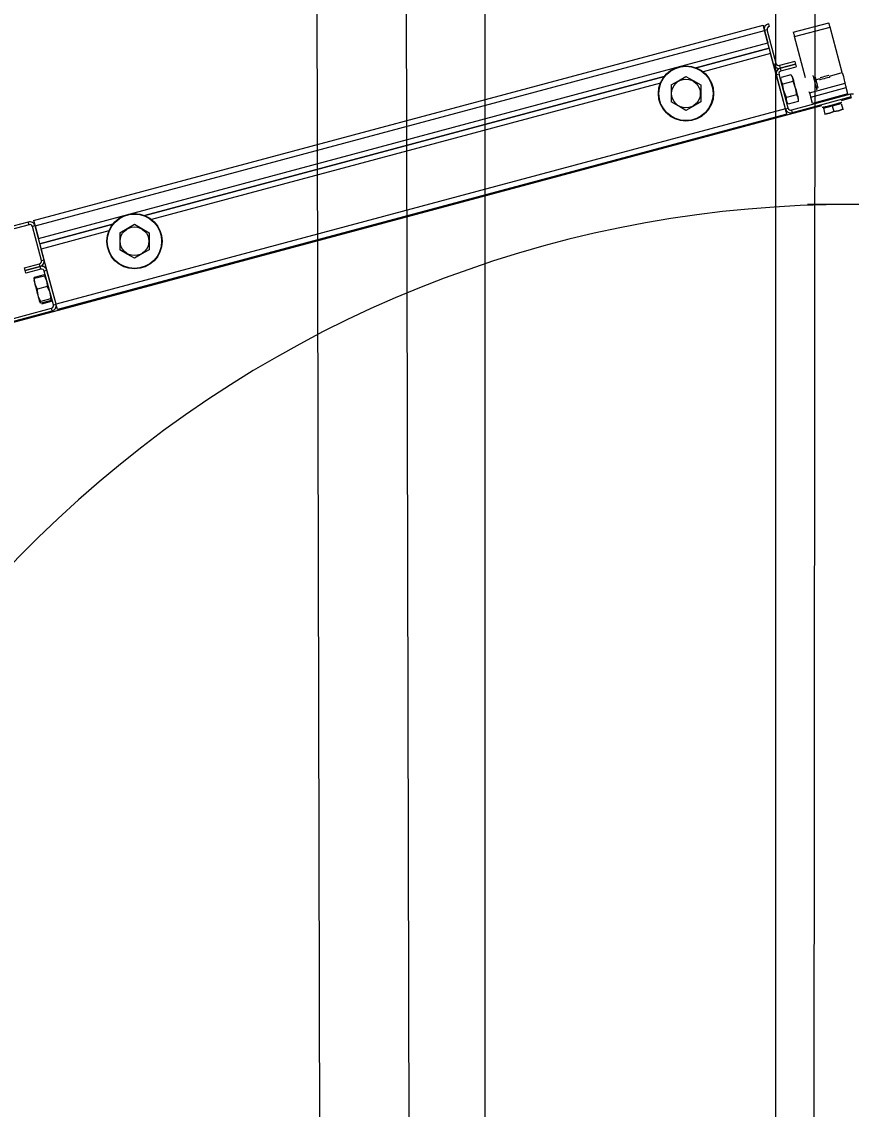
# Model space of a CAD drawing. Extents: x -264205 to -263659, y -1242401 to -1242060.
# Drawn here: x -263909.282 to -263908.854, y -1242205.909 to -1242205.348 of the extents above; entities that cross this region are included whole.
import ezdxf

# ---------------------------------------------------------------- set-up
doc = ezdxf.new("R2010")
doc.units = 0
for name, color, linetype in [('KFA_SO_10-1_PLACHTY', 7, 'Continuous'), ('KFA_SO_10-1_TRIBUNA_A_OBVOD', 7, 'Continuous'), ('OBRUBNIKY_KOMUNIKACIE_PROJEKT', 7, 'Continuous'), ('SITUACIA_DSP_2D', 7, 'Continuous')]:
    doc.layers.add(name, color=color, linetype=linetype)

msp = doc.modelspace()

# ---------------------------------------------------------------- linework, layer by layer
at = {"layer": 'KFA_SO_10-1_PLACHTY'}
for p, q in [((-263909.149, -1242196.844), (-263909.08, -1242226.989)), ((-263909.031, -1242226.94), (-263909.097, -1242199.693))]:
    msp.add_line(p, q, dxfattribs=at)
at = {"layer": 'KFA_SO_10-1_TRIBUNA_A_OBVOD'}
msp.add_lwpolyline([(-263908.65657, -1242227.54507), (-263908.88747, -1242226.98747), (-263908.87127, -1242203.37776)], dxfattribs=at)
at = {"layer": 'OBRUBNIKY_KOMUNIKACIE_PROJEKT'}
msp.add_line((-263909.04274, -1242227.38224), (-263909.04274, -1242196.33267), dxfattribs=at)
at = {"layer": 'SITUACIA_DSP_2D'}
for p, q in [((-263909.04279, -1242227.38224), (-263909.04279, -1242196.33267)), ((-263908.89279, -1242226.99539), (-263908.89279, -1242203.33224)), ((-263908.89671, -1242205.34892), (-263908.89634, -1242205.3503)), ((-263908.88383, -1242205.35334), (-263908.86547, -1242205.34842)), ((-263908.86546, -1242205.34846), (-263908.86547, -1242205.34842)), ((-263908.86543, -1242205.34859), (-263908.86546, -1242205.34846)), ((-263908.86537, -1242205.34879), (-263908.86543, -1242205.34859)), ((-263908.8653, -1242205.34906), (-263908.86537, -1242205.34879)), ((-263909.27569, -1242205.45047), (-263908.89946, -1242205.34966)), ((-263909.27495, -1242205.45322), (-263908.89872, -1242205.35241)), ((-263908.89946, -1242205.34966), (-263908.89945, -1242205.34971)), ((-263908.89945, -1242205.34971), (-263908.89941, -1242205.34987)), ((-263908.89941, -1242205.34987), (-263908.89934, -1242205.35012)), ((-263908.89934, -1242205.35012), (-263908.89925, -1242205.35046)), ((-263908.89925, -1242205.35046), (-263908.89913, -1242205.35088)), ((-263908.89913, -1242205.35088), (-263908.89901, -1242205.35136)), ((-263908.89901, -1242205.35136), (-263908.89887, -1242205.35187)), ((-263908.89887, -1242205.35187), (-263908.89872, -1242205.35241)), ((-263908.89735, -1242205.35204), (-263908.89872, -1242205.35241)), ((-263908.89872, -1242205.35241), (-263908.897, -1242205.35883)), ((-263908.89405, -1242205.36985), (-263908.89872, -1242205.35241)), ((-263908.89268, -1242205.36948), (-263908.89735, -1242205.35204)), ((-263908.88383, -1242205.35334), (-263908.88381, -1242205.35338)), ((-263908.88381, -1242205.35338), (-263908.88378, -1242205.3535)), ((-263908.88378, -1242205.3535), (-263908.88373, -1242205.35371)), ((-263908.88373, -1242205.35371), (-263908.88365, -1242205.35398)), ((-263908.88365, -1242205.35398), (-263908.88356, -1242205.35432)), ((-263908.88356, -1242205.35432), (-263908.88346, -1242205.3547)), ((-263908.88324, -1242205.35554), (-263908.86488, -1242205.35062)), ((-263908.86521, -1242205.3494), (-263908.8653, -1242205.34906)), ((-263908.86511, -1242205.34978), (-263908.86521, -1242205.3494)), ((-263908.865, -1242205.35019), (-263908.86511, -1242205.34978)), ((-263908.86488, -1242205.35062), (-263908.865, -1242205.35019)), ((-263908.85859, -1242205.37411), (-263908.86488, -1242205.35062)), ((-263909.27323, -1242205.45964), (-263908.897, -1242205.35883)), ((-263908.88346, -1242205.3547), (-263908.88335, -1242205.35511)), ((-263908.88335, -1242205.35511), (-263908.88324, -1242205.35554)), ((-263908.87756, -1242205.37674), (-263908.88324, -1242205.35554)), ((-263908.89627, -1242205.36159), (-263908.93389, -1242205.37167)), ((-263908.93389, -1242205.37167), (-263908.89627, -1242205.36159)), ((-263908.89553, -1242205.36434), (-263908.9304, -1242205.37368)), ((-263908.88791, -1242205.39279), (-263908.89553, -1242205.36434)), ((-263908.89405, -1242205.36985), (-263908.89268, -1242205.36948)), ((-263908.88313, -1242205.3684), (-263908.89093, -1242205.37049)), ((-263908.89093, -1242205.37049), (-263908.89056, -1242205.37186)), ((-263908.89056, -1242205.37186), (-263908.88276, -1242205.36977)), ((-263908.88276, -1242205.36977), (-263908.89056, -1242205.37186)), ((-263908.89019, -1242205.37324), (-263908.88239, -1242205.37115)), ((-263908.88313, -1242205.3684), (-263908.88276, -1242205.36977)), ((-263908.88276, -1242205.36977), (-263908.88239, -1242205.37115)), ((-263908.95041, -1242205.37609), (-263909.21835, -1242205.44789)), ((-263909.21835, -1242205.44789), (-263908.95041, -1242205.37609)), ((-263908.94305, -1242205.37834), (-263908.9392, -1242205.37612)), ((-263908.9392, -1242205.37612), (-263908.93545, -1242205.37828)), ((-263908.8912, -1242205.37498), (-263908.89258, -1242205.37535)), ((-263908.88791, -1242205.39279), (-263908.89258, -1242205.37535)), ((-263908.88653, -1242205.39242), (-263908.8912, -1242205.37498)), ((-263908.89056, -1242205.37186), (-263908.89019, -1242205.37324)), ((-263908.89019, -1242205.37725), (-263908.89014, -1242205.37666)), ((-263908.88504, -1242205.37529), (-263908.89014, -1242205.37666)), ((-263908.88504, -1242205.37529), (-263908.8843, -1242205.37662)), ((-263908.8843, -1242205.37662), (-263908.88407, -1242205.37815)), ((-263908.88409, -1242205.37656), (-263908.88409, -1242205.37655)), ((-263908.88402, -1242205.37681), (-263908.88409, -1242205.37656)), ((-263908.88387, -1242205.3774), (-263908.88402, -1242205.37681)), ((-263908.87355, -1242205.37572), (-263908.87356, -1242205.37567)), ((-263908.87345, -1242205.37607), (-263908.87355, -1242205.37572)), ((-263908.87328, -1242205.3767), (-263908.87345, -1242205.37607)), ((-263908.87305, -1242205.37757), (-263908.87328, -1242205.3767)), ((-263908.87269, -1242205.37617), (-263908.87268, -1242205.37619)), ((-263908.87268, -1242205.37619), (-263908.87261, -1242205.37647)), ((-263908.87261, -1242205.37647), (-263908.87245, -1242205.37705)), ((-263908.87245, -1242205.37705), (-263908.87224, -1242205.37785)), ((-263908.86985, -1242205.37674), (-263908.87002, -1242205.37678)), ((-263908.86936, -1242205.37661), (-263908.86985, -1242205.37674)), ((-263908.86863, -1242205.37641), (-263908.86936, -1242205.37661)), ((-263908.86777, -1242205.37618), (-263908.86863, -1242205.37641)), ((-263908.86703, -1242205.37701), (-263908.86799, -1242205.37726)), ((-263908.8669, -1242205.37595), (-263908.86777, -1242205.37618)), ((-263908.86614, -1242205.37677), (-263908.86703, -1242205.37701)), ((-263908.86617, -1242205.37575), (-263908.8669, -1242205.37595)), ((-263908.86568, -1242205.37562), (-263908.86617, -1242205.37575)), ((-263908.8654, -1242205.37657), (-263908.86614, -1242205.37677)), ((-263908.86551, -1242205.37557), (-263908.86568, -1242205.37562)), ((-263908.86493, -1242205.37644), (-263908.8654, -1242205.37657)), ((-263908.86522, -1242205.37589), (-263908.85859, -1242205.37411)), ((-263908.86476, -1242205.3764), (-263908.86493, -1242205.37644)), ((-263908.85859, -1242205.37411), (-263908.8583, -1242205.37519)), ((-263908.8583, -1242205.37519), (-263908.85802, -1242205.37622)), ((-263908.85802, -1242205.37622), (-263908.85777, -1242205.37717)), ((-263908.95242, -1242205.37959), (-263909.21486, -1242205.44991)), ((-263908.9468, -1242205.38051), (-263908.94305, -1242205.37834)), ((-263908.9468, -1242205.38051), (-263908.9468, -1242205.38429)), ((-263908.93545, -1242205.37828), (-263908.9316, -1242205.38051)), ((-263908.9316, -1242205.38051), (-263908.9316, -1242205.38429)), ((-263908.88996, -1242205.37878), (-263908.89019, -1242205.37725)), ((-263908.88922, -1242205.38011), (-263908.88996, -1242205.37878)), ((-263908.88412, -1242205.37874), (-263908.88922, -1242205.38011)), ((-263908.88917, -1242205.3808), (-263908.88922, -1242205.38011)), ((-263908.88869, -1242205.38357), (-263908.88917, -1242205.3808)), ((-263908.88407, -1242205.37815), (-263908.88412, -1242205.37874)), ((-263908.88412, -1242205.37874), (-263908.88382, -1242205.37936)), ((-263908.88363, -1242205.37828), (-263908.88387, -1242205.3774)), ((-263908.88382, -1242205.37936), (-263908.88286, -1242205.38193)), ((-263908.88333, -1242205.37939), (-263908.88363, -1242205.37828)), ((-263908.88299, -1242205.38067), (-263908.88333, -1242205.37939)), ((-263908.88263, -1242205.38203), (-263908.88299, -1242205.38067)), ((-263908.88286, -1242205.38193), (-263908.88235, -1242205.3847)), ((-263908.88226, -1242205.38339), (-263908.88263, -1242205.38203)), ((-263908.87547, -1242205.38454), (-263908.85711, -1242205.37962)), ((-263908.87488, -1242205.38674), (-263908.85652, -1242205.38182)), ((-263908.87277, -1242205.3786), (-263908.87305, -1242205.37757)), ((-263908.87248, -1242205.37969), (-263908.87277, -1242205.3786)), ((-263908.8722, -1242205.38076), (-263908.87248, -1242205.37969)), ((-263908.87226, -1242205.37778), (-263908.87012, -1242205.3772)), ((-263908.87224, -1242205.37785), (-263908.87199, -1242205.37879)), ((-263908.87195, -1242205.38169), (-263908.8722, -1242205.38076)), ((-263908.87199, -1242205.37879), (-263908.87172, -1242205.37977)), ((-263908.87175, -1242205.38242), (-263908.87195, -1242205.38169)), ((-263908.87163, -1242205.38287), (-263908.87175, -1242205.38242)), ((-263908.87172, -1242205.37977), (-263908.87148, -1242205.38068)), ((-263908.87148, -1242205.38068), (-263908.87128, -1242205.38143)), ((-263908.87128, -1242205.38143), (-263908.87114, -1242205.38193)), ((-263908.87114, -1242205.38193), (-263908.87109, -1242205.38213)), ((-263908.87109, -1242205.38213), (-263908.87109, -1242205.38213)), ((-263908.8701, -1242205.37783), (-263908.87027, -1242205.37787)), ((-263908.86962, -1242205.3777), (-263908.8701, -1242205.37783)), ((-263908.86889, -1242205.3775), (-263908.86962, -1242205.3777)), ((-263908.86799, -1242205.37726), (-263908.86889, -1242205.3775)), ((-263908.85777, -1242205.37717), (-263908.85755, -1242205.37801)), ((-263908.85755, -1242205.37801), (-263908.85736, -1242205.37869)), ((-263908.85736, -1242205.37869), (-263908.85723, -1242205.3792)), ((-263908.85723, -1242205.3792), (-263908.85714, -1242205.37951)), ((-263908.85714, -1242205.37951), (-263908.85711, -1242205.37962)), ((-263908.8571, -1242205.37966), (-263908.85711, -1242205.37962)), ((-263908.85707, -1242205.37979), (-263908.8571, -1242205.37966)), ((-263908.85701, -1242205.37999), (-263908.85707, -1242205.37979)), ((-263908.85694, -1242205.38026), (-263908.85701, -1242205.37999)), ((-263908.85685, -1242205.3806), (-263908.85694, -1242205.38026)), ((-263908.85675, -1242205.38098), (-263908.85685, -1242205.3806)), ((-263908.85664, -1242205.38139), (-263908.85675, -1242205.38098)), ((-263908.85652, -1242205.38182), (-263908.85664, -1242205.38139)), ((-263908.85564, -1242205.38512), (-263908.85652, -1242205.38182)), ((-263908.9468, -1242205.38429), (-263908.9468, -1242205.38818)), ((-263908.9468, -1242205.38818), (-263908.9468, -1242205.38928)), ((-263908.9316, -1242205.38429), (-263908.9316, -1242205.38818)), ((-263908.9316, -1242205.38818), (-263908.9316, -1242205.38928)), ((-263908.88777, -1242205.38615), (-263908.88869, -1242205.38357)), ((-263908.88738, -1242205.38699), (-263908.88777, -1242205.38615)), ((-263908.88742, -1242205.38758), (-263908.88738, -1242205.38699)), ((-263908.8872, -1242205.38911), (-263908.88742, -1242205.38758)), ((-263908.88227, -1242205.38562), (-263908.88738, -1242205.38699)), ((-263908.85432, -1242205.38526), (-263908.88478, -1242205.39343)), ((-263908.85395, -1242205.38664), (-263908.88442, -1242205.3948)), ((-263908.88235, -1242205.3847), (-263908.88227, -1242205.38562)), ((-263908.88227, -1242205.38562), (-263908.88153, -1242205.38695)), ((-263908.88192, -1242205.38467), (-263908.88226, -1242205.38339)), ((-263908.88162, -1242205.38578), (-263908.88192, -1242205.38467)), ((-263908.88139, -1242205.38666), (-263908.88162, -1242205.38578)), ((-263908.88153, -1242205.38695), (-263908.8813, -1242205.38848)), ((-263908.88123, -1242205.38724), (-263908.88139, -1242205.38666)), ((-263908.88116, -1242205.3875), (-263908.88123, -1242205.38724)), ((-263908.88116, -1242205.38751), (-263908.88116, -1242205.3875)), ((-263908.87558, -1242205.38412), (-263908.87559, -1242205.38408)), ((-263908.87549, -1242205.38443), (-263908.87558, -1242205.38412)), ((-263908.87547, -1242205.38454), (-263908.87549, -1242205.38443)), ((-263908.87547, -1242205.38454), (-263908.87546, -1242205.38458)), ((-263908.87546, -1242205.38458), (-263908.87542, -1242205.3847)), ((-263908.87542, -1242205.3847), (-263908.87537, -1242205.38491)), ((-263908.87537, -1242205.38491), (-263908.87529, -1242205.38518)), ((-263908.87529, -1242205.38518), (-263908.8752, -1242205.38551)), ((-263908.8752, -1242205.38551), (-263908.8751, -1242205.3859)), ((-263908.8751, -1242205.3859), (-263908.87499, -1242205.38631)), ((-263908.87499, -1242205.38631), (-263908.87488, -1242205.38674)), ((-263908.87399, -1242205.39004), (-263908.87488, -1242205.38674)), ((-263908.85564, -1242205.38512), (-263908.87399, -1242205.39004)), ((-263908.87159, -1242205.38301), (-263908.87163, -1242205.38287)), ((-263908.85906, -1242205.38847), (-263908.85358, -1242205.38701)), ((-263908.85395, -1242205.38664), (-263908.85432, -1242205.38526)), ((-263909.30411, -1242205.50773), (-263908.86916, -1242205.39118)), ((-263908.88791, -1242205.39279), (-263909.26413, -1242205.4936)), ((-263908.94294, -1242205.39151), (-263908.9468, -1242205.38928)), ((-263908.9392, -1242205.39367), (-263908.94294, -1242205.39151)), ((-263908.93534, -1242205.39144), (-263908.9392, -1242205.39367)), ((-263908.9316, -1242205.38928), (-263908.93534, -1242205.39144)), ((-263908.88791, -1242205.39279), (-263908.88653, -1242205.39242)), ((-263908.88776, -1242205.39332), (-263908.88791, -1242205.39279)), ((-263908.88762, -1242205.39384), (-263908.88776, -1242205.39332)), ((-263908.8875, -1242205.39432), (-263908.88762, -1242205.39384)), ((-263908.88645, -1242205.39044), (-263908.8872, -1242205.38911)), ((-263908.88135, -1242205.38907), (-263908.88645, -1242205.39044)), ((-263908.88478, -1242205.39343), (-263908.88442, -1242205.3948)), ((-263908.8813, -1242205.38848), (-263908.88135, -1242205.38907)), ((-263908.86871, -1242205.39217), (-263908.86888, -1242205.39221)), ((-263908.86821, -1242205.39203), (-263908.86871, -1242205.39217)), ((-263908.8683, -1242205.39255), (-263908.86371, -1242205.39132)), ((-263908.8683, -1242205.39255), (-263908.86751, -1242205.3955)), ((-263908.8674, -1242205.39182), (-263908.86821, -1242205.39203)), ((-263908.86636, -1242205.39154), (-263908.8674, -1242205.39182)), ((-263908.86514, -1242205.39121), (-263908.86636, -1242205.39154)), ((-263908.86383, -1242205.39086), (-263908.86514, -1242205.39121)), ((-263908.86253, -1242205.39051), (-263908.86383, -1242205.39086)), ((-263908.86371, -1242205.39132), (-263908.85912, -1242205.39009)), ((-263908.86371, -1242205.39132), (-263908.86292, -1242205.39427)), ((-263908.86053, -1242205.39387), (-263908.86292, -1242205.39427)), ((-263908.86292, -1242205.39427), (-263908.8606, -1242205.39389)), ((-263908.86131, -1242205.39019), (-263908.86253, -1242205.39051)), ((-263908.86027, -1242205.38991), (-263908.86131, -1242205.39019)), ((-263908.8606, -1242205.39389), (-263908.85833, -1242205.39304)), ((-263908.85833, -1242205.39304), (-263908.86053, -1242205.39387)), ((-263908.85946, -1242205.38969), (-263908.86027, -1242205.38991)), ((-263908.85896, -1242205.38956), (-263908.85946, -1242205.38969)), ((-263908.85912, -1242205.39009), (-263908.85833, -1242205.39304)), ((-263908.85879, -1242205.38951), (-263908.85896, -1242205.38956)), ((-263908.85833, -1242205.39304), (-263908.85827, -1242205.39326)), ((-263908.85827, -1242205.39326), (-263908.85828, -1242205.39324)), ((-263908.88717, -1242205.39554), (-263909.2634, -1242205.49635)), ((-263908.88738, -1242205.39473), (-263908.8875, -1242205.39432)), ((-263908.88729, -1242205.39508), (-263908.88738, -1242205.39473)), ((-263908.88722, -1242205.39533), (-263908.88729, -1242205.39508)), ((-263908.88718, -1242205.39549), (-263908.88722, -1242205.39533)), ((-263908.88717, -1242205.39554), (-263908.88718, -1242205.39549)), ((-263908.86512, -1242205.3951), (-263908.86751, -1242205.3955)), ((-263908.86751, -1242205.3955), (-263908.86519, -1242205.39512)), ((-263908.86751, -1242205.3955), (-263908.86745, -1242205.39572)), ((-263908.86745, -1242205.39572), (-263908.86745, -1242205.3957)), ((-263908.86519, -1242205.39512), (-263908.86292, -1242205.39427)), ((-263908.86292, -1242205.39427), (-263908.86512, -1242205.3951)), ((-263908.83064, -1242205.44213), (-263908.87652, -1242205.44213)), ((-263909.27844, -1242205.45121), (-263909.3647, -1242205.47432)), ((-263909.27807, -1242205.45258), (-263909.36433, -1242205.4757)), ((-263909.27807, -1242205.45258), (-263909.27844, -1242205.45121)), ((-263909.27495, -1242205.45322), (-263909.27633, -1242205.45359)), ((-263909.27166, -1242205.47103), (-263909.27633, -1242205.45359)), ((-263909.27569, -1242205.45047), (-263909.27568, -1242205.45052)), ((-263909.27568, -1242205.45052), (-263909.27563, -1242205.45068)), ((-263909.27563, -1242205.45068), (-263909.27557, -1242205.45093)), ((-263909.27557, -1242205.45093), (-263909.27547, -1242205.45127)), ((-263909.27547, -1242205.45127), (-263909.27536, -1242205.45169)), ((-263909.27536, -1242205.45169), (-263909.27524, -1242205.45217)), ((-263909.27524, -1242205.45217), (-263909.2751, -1242205.45268)), ((-263909.2751, -1242205.45268), (-263909.27495, -1242205.45322)), ((-263909.27495, -1242205.45322), (-263909.27323, -1242205.45964)), ((-263909.27028, -1242205.47066), (-263909.27495, -1242205.45322)), ((-263909.23487, -1242205.45232), (-263909.27249, -1242205.4624)), ((-263909.27249, -1242205.4624), (-263909.23487, -1242205.45232)), ((-263909.23126, -1242205.45673), (-263909.22752, -1242205.45456)), ((-263909.22752, -1242205.45456), (-263909.22366, -1242205.45234)), ((-263909.22366, -1242205.45234), (-263909.21992, -1242205.4545)), ((-263909.21992, -1242205.4545), (-263909.21606, -1242205.45673)), ((-263909.23689, -1242205.45581), (-263909.27176, -1242205.46515)), ((-263909.23126, -1242205.45673), (-263909.23126, -1242205.46052)), ((-263909.23126, -1242205.46052), (-263909.23126, -1242205.4644)), ((-263909.21606, -1242205.45673), (-263909.21606, -1242205.46052)), ((-263909.21606, -1242205.46052), (-263909.21606, -1242205.4644)), ((-263909.26413, -1242205.4936), (-263909.27176, -1242205.46515)), ((-263909.23126, -1242205.4644), (-263909.23126, -1242205.4655)), ((-263909.22741, -1242205.46773), (-263909.23126, -1242205.4655)), ((-263909.21606, -1242205.4655), (-263909.21981, -1242205.46767)), ((-263909.21606, -1242205.4644), (-263909.21606, -1242205.4655)), ((-263909.27166, -1242205.47103), (-263909.27028, -1242205.47066)), ((-263909.22366, -1242205.46989), (-263909.22741, -1242205.46773)), ((-263909.21981, -1242205.46767), (-263909.22366, -1242205.46989)), ((-263909.28047, -1242205.47486), (-263909.27267, -1242205.47277)), ((-263909.2801, -1242205.47624), (-263909.28047, -1242205.47486)), ((-263909.2723, -1242205.47415), (-263909.2801, -1242205.47624)), ((-263909.2801, -1242205.47624), (-263909.2723, -1242205.47415)), ((-263909.27973, -1242205.47761), (-263909.2801, -1242205.47624)), ((-263909.27193, -1242205.47552), (-263909.27973, -1242205.47761)), ((-263909.2723, -1242205.47415), (-263909.27267, -1242205.47277)), ((-263909.27193, -1242205.47552), (-263909.2723, -1242205.47415)), ((-263909.26881, -1242205.47616), (-263909.27018, -1242205.47653)), ((-263909.26551, -1242205.49397), (-263909.27018, -1242205.47653)), ((-263909.26413, -1242205.4936), (-263909.26881, -1242205.47616)), ((-263909.27556, -1242205.48144), (-263909.27555, -1242205.48147)), ((-263909.27555, -1242205.48147), (-263909.27546, -1242205.48178)), ((-263909.27546, -1242205.48178), (-263909.27529, -1242205.48242)), ((-263909.27541, -1242205.48047), (-263909.27536, -1242205.47988)), ((-263909.27538, -1242205.48069), (-263909.27541, -1242205.48047)), ((-263909.27026, -1242205.47851), (-263909.27536, -1242205.47988)), ((-263909.27529, -1242205.48242), (-263909.27504, -1242205.48334)), ((-263909.27011, -1242205.47906), (-263909.27522, -1242205.48042)), ((-263909.2752, -1242205.48098), (-263909.27522, -1242205.48042)), ((-263909.27487, -1242205.48321), (-263909.2752, -1242205.48098)), ((-263909.27504, -1242205.48334), (-263909.27474, -1242205.48449)), ((-263909.2741, -1242205.48526), (-263909.27487, -1242205.48321)), ((-263909.26989, -1242205.47914), (-263909.27011, -1242205.47906)), ((-263909.27011, -1242205.47906), (-263909.26985, -1242205.47955)), ((-263909.26974, -1242205.47931), (-263909.26989, -1242205.47914)), ((-263909.26985, -1242205.47955), (-263909.26904, -1242205.48158)), ((-263909.26904, -1242205.48158), (-263909.26867, -1242205.4838)), ((-263909.27474, -1242205.48449), (-263909.27439, -1242205.48579)), ((-263909.27439, -1242205.48579), (-263909.27402, -1242205.48716)), ((-263909.27375, -1242205.48592), (-263909.2741, -1242205.48526)), ((-263909.27402, -1242205.48716), (-263909.27366, -1242205.48851)), ((-263909.26864, -1242205.48455), (-263909.27375, -1242205.48592)), ((-263909.27367, -1242205.48696), (-263909.27375, -1242205.48592)), ((-263909.27311, -1242205.48973), (-263909.27367, -1242205.48696)), ((-263909.27366, -1242205.48851), (-263909.27332, -1242205.48977)), ((-263909.26867, -1242205.4838), (-263909.26864, -1242205.48455)), ((-263909.26864, -1242205.48455), (-263909.26758, -1242205.48708)), ((-263909.26758, -1242205.48708), (-263909.26702, -1242205.48985)), ((-263909.27332, -1242205.48977), (-263909.27304, -1242205.49084)), ((-263909.27205, -1242205.49226), (-263909.27311, -1242205.48973)), ((-263909.27304, -1242205.49084), (-263909.27281, -1242205.49167)), ((-263909.27281, -1242205.49167), (-263909.27267, -1242205.4922)), ((-263909.27267, -1242205.4922), (-263909.27262, -1242205.4924)), ((-263909.27262, -1242205.4924), (-263909.27262, -1242205.4924)), ((-263909.27227, -1242205.49286), (-263909.2722, -1242205.49245)), ((-263909.27182, -1242205.49311), (-263909.27227, -1242205.49286)), ((-263909.2722, -1242205.49245), (-263909.27205, -1242205.49226)), ((-263909.26694, -1242205.49089), (-263909.27205, -1242205.49226)), ((-263909.26671, -1242205.49175), (-263909.27182, -1242205.49311)), ((-263909.26657, -1242205.49229), (-263909.27167, -1242205.49366)), ((-263909.26702, -1242205.48985), (-263909.26694, -1242205.49089)), ((-263909.26694, -1242205.49089), (-263909.26649, -1242205.49115)), ((-263909.26656, -1242205.49156), (-263909.26671, -1242205.49175)), ((-263909.26652, -1242205.4917), (-263909.26657, -1242205.49229)), ((-263909.26649, -1242205.49115), (-263909.26656, -1242205.49156)), ((-263909.26655, -1242205.49151), (-263909.26652, -1242205.4917)), ((-263909.26551, -1242205.49397), (-263909.26413, -1242205.4936)), ((-263909.26399, -1242205.49413), (-263909.26413, -1242205.4936)), ((-263909.26385, -1242205.49465), (-263909.26399, -1242205.49413)), ((-263909.26372, -1242205.49513), (-263909.26385, -1242205.49465)), ((-263909.35278, -1242205.51882), (-263909.26652, -1242205.49571)), ((-263909.35241, -1242205.5202), (-263909.26615, -1242205.49709)), ((-263909.26615, -1242205.49709), (-263909.26652, -1242205.49571)), ((-263909.26361, -1242205.49554), (-263909.26372, -1242205.49513)), ((-263909.26352, -1242205.49589), (-263909.26361, -1242205.49554)), ((-263909.26345, -1242205.49614), (-263909.26352, -1242205.49589)), ((-263909.26341, -1242205.4963), (-263909.26345, -1242205.49614)), ((-263909.2634, -1242205.49635), (-263909.26341, -1242205.4963))]:
    msp.add_line(p, q, dxfattribs=at)
for centre, radius in [((-263908.9392, -1242205.38489), 0.01425), ((-263908.9392, -1242205.38489), 0.01401), ((-263908.9392, -1242205.38489), 0.00739), ((-263909.22366, -1242205.46112), 0.01425), ((-263909.22366, -1242205.46112), 0.01401), ((-263909.22366, -1242205.46112), 0.00739)]:
    msp.add_circle(centre, radius, dxfattribs=at)
for centre, radius, start, end in [((-263908.89597, -1242205.35167), 0.00285, 105, 195), ((-263908.89597, -1242205.35167), 0.00142, 105, 195), ((-263908.8913, -1242205.36911), 0.00285, 195, 285), ((-263908.8913, -1242205.36911), 0.00143, 195, 285), ((-263908.88982, -1242205.37461), 0.00285, 105, 195), ((-263908.88982, -1242205.37461), 0.00143, 105, 195), ((-263908.85358, -1242205.38802), 0.00285, 75, 105), ((-263908.88515, -1242205.39205), 0.00285, 195, 285), ((-263908.88515, -1242205.39205), 0.00143, 195, 285), ((-263908.86733, -1242205.39229), 0.000475, 105, 195), ((-263908.8601, -1242205.39035), 0.000475, 15, 105), ((-263908.85358, -1242206.04063), 0.5985, 324.56502, 215.43498), ((-263909.27771, -1242205.45396), 0.00285, 15, 105), ((-263909.27771, -1242205.45396), 0.00143, 15, 105), ((-263909.27303, -1242205.47139), 0.00143, 285, 15), ((-263909.27303, -1242205.47139), 0.00285, 285, 15), ((-263909.27156, -1242205.4769), 0.00285, 15, 105), ((-263909.27156, -1242205.4769), 0.00143, 15, 105), ((-263909.26689, -1242205.49433), 0.00143, 285, 15), ((-263909.26689, -1242205.49433), 0.00285, 285, 15)]:
    msp.add_arc(centre, radius, start, end, dxfattribs=at)

doc.saveas('drawing.dxf')
